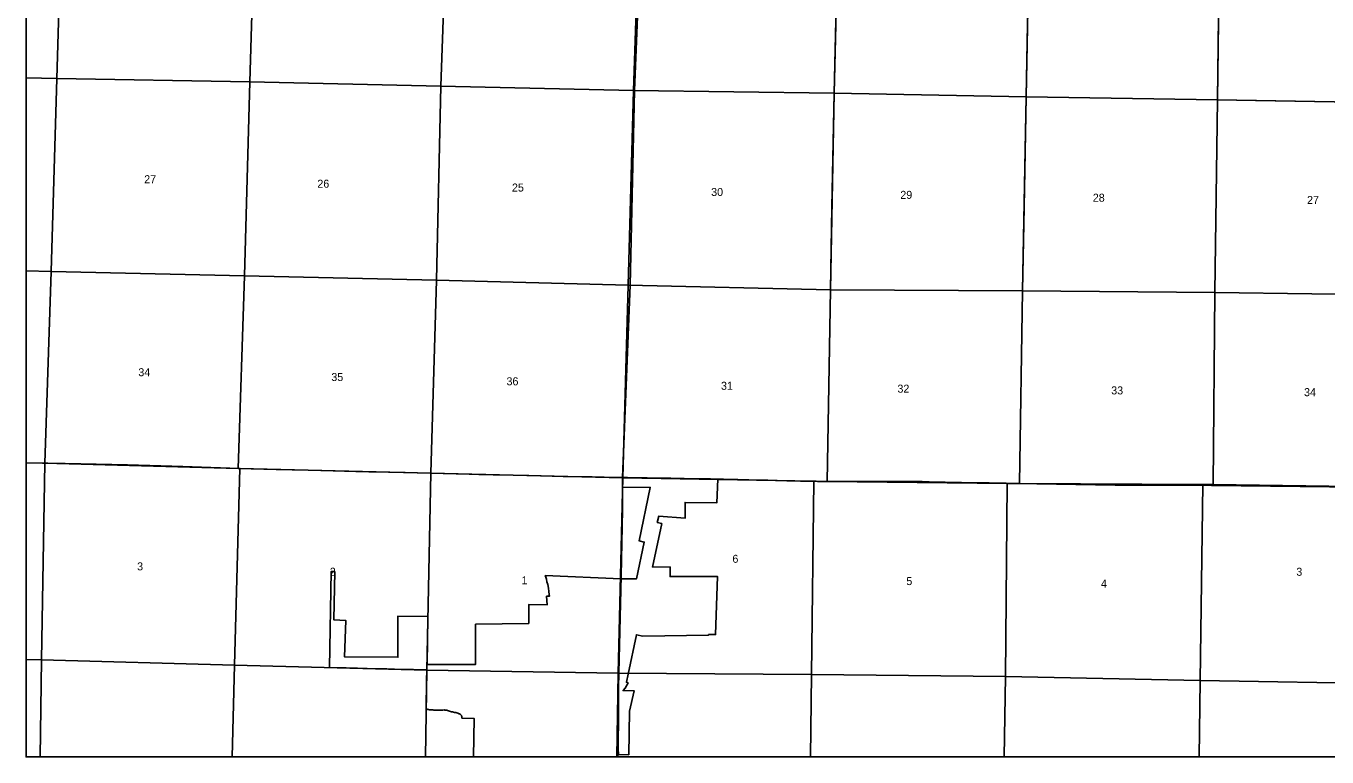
# Model space of a CAD drawing. Extents: x 2.1 to 73.9, y 4 to 26.
# Drawn here: x 2.1 to 5.501, y 14.1 to 16.011 of the extents above; entities that cross this region are included whole.
import ezdxf

# ---------------------------------------------------------------- set-up
doc = ezdxf.new("R2010")
doc.units = 0
doc.layers.add('GM_X_Corporation', color=7, linetype='Continuous')
doc.layers.add('GM_X_Section_Text', color=7, linetype='Continuous')

msp = doc.modelspace()

# ---------------------------------------------------------------- linework, layer by layer
at = {"layer": 'GM_X_Corporation'}
for points in [[(2.1, 17.9031), (2.1, 14.1), (8.9, 14.1)], [(2.1, 17.9031), (2.1, 14.8689), (2.1433, 14.8682), (2.1493, 14.8682), (2.1573, 14.8682), (2.2024, 14.8671), (2.3655, 14.8634), (2.4525, 14.8612), (2.51, 14.8594), (2.6577, 14.8545), (2.6886, 14.8536), (2.7539, 14.8518), (2.8378, 14.8496), (2.903, 14.848), (2.9621, 14.8465), (2.9963, 14.8458), (3.0475, 14.8445), (3.091, 14.8436), (3.1563, 14.8418), (3.2588, 14.8395), (3.2837, 14.8386), (3.321, 14.838), (3.3738, 14.8366), (3.4097, 14.8358), (3.4148, 14.8357), (3.4473, 14.835), (3.5046, 14.8337), (3.5805, 14.8323), (3.6115, 14.8315), (3.6502, 14.8306), (3.6596, 14.8306), (3.6793, 15.3331), (3.6913, 15.8428), (3.716, 16.466)], [(5.586, 14.8051), (5.1999, 14.8094), (4.9473, 14.8109), (4.6917, 14.8148), (4.687, 14.8148), (4.6715, 14.8152), (4.6681, 14.8152), (4.6647, 14.8153), (4.6614, 14.8155), (4.6186, 14.8165), (4.5456, 14.818), (4.4616, 14.8195), (4.448, 14.8197), (4.4429, 14.8198), (4.3994, 14.8199), (4.3559, 14.8199), (4.3294, 14.8198), (4.207, 14.8203), (4.1958, 14.8203), (4.1902, 14.8204), (4.1761, 14.8205), (4.1691, 14.8206), (4.1658, 14.8207), (4.1614, 14.8208), (4.1566, 14.821), (4.1249, 14.8215), (4.0891, 14.8222), (4.0393, 14.8237), (4.0191, 14.8241), (3.9615, 14.8255), (3.9239, 14.8261), (3.9132, 14.8263), (3.9085, 14.8263), (3.8893, 14.8268), (3.8599, 14.8272), (3.8351, 14.8276), (3.7856, 14.8286), (3.7776, 14.8288), (3.7684, 14.8291), (3.7242, 14.8297), (3.7004, 14.8301), (3.6723, 14.8305), (3.6596, 14.8306), (3.6793, 15.3331), (3.6913, 15.8428), (3.716, 16.466)], [(4.2205, 16.1593), (4.2246, 16.3306), (4.7246, 16.3254), (4.7147, 15.8263), (4.2127, 15.8353), (4.2205, 16.1569)], [(4.7213, 16.1595), (4.7246, 16.3254), (5.2214, 16.3224), (5.2148, 15.8177), (4.7147, 15.8263), (4.7213, 16.1595)], [(5.2193, 16.1596), (5.2214, 16.3224), (5.733, 16.3134), (5.7254, 15.8097), (5.2148, 15.8177), (5.2193, 16.1596)], [(4.2071, 15.5371), (4.2127, 15.8353), (4.7147, 15.8263), (4.7056, 15.3185), (4.2031, 15.3212), (4.2071, 15.5371)], [(4.7095, 15.5373), (4.7147, 15.8263), (5.2148, 15.8177), (5.2084, 15.3145), (4.7056, 15.3185), (4.7095, 15.5373)], [(5.3147, 15.8161), (5.7254, 15.8097), (5.7155, 15.3076), (5.2084, 15.3145), (5.2148, 15.8177), (5.3147, 15.8161)], [(5.586, 14.8051), (5.1999, 14.8094), (4.9473, 14.8109), (4.6917, 14.8148), (4.687, 14.8148), (4.6715, 14.8152), (4.6681, 14.8152), (4.6647, 14.8153), (4.6614, 14.8155), (4.6186, 14.8165), (4.5456, 14.818), (4.4616, 14.8195), (4.448, 14.8197), (4.4429, 14.8198), (4.3994, 14.8199), (4.3559, 14.8199), (4.3294, 14.8198), (4.207, 14.8203), (4.1958, 14.8203), (4.1902, 14.8204), (4.1761, 14.8205), (4.1691, 14.8206), (4.1658, 14.8207), (4.1614, 14.8208), (4.1566, 14.821), (4.1249, 14.8215), (4.0891, 14.8222), (4.0393, 14.8237), (4.0191, 14.8241), (3.9615, 14.8255), (3.9239, 14.8261), (3.9132, 14.8263), (3.9085, 14.8263), (3.8893, 14.8268), (3.8599, 14.8272), (3.8351, 14.8276), (3.7856, 14.8286), (3.7776, 14.8288), (3.7684, 14.8291), (3.7242, 14.8297), (3.7004, 14.8301), (3.6723, 14.8305), (3.6596, 14.8306), (3.6596, 14.8058), (3.6598, 14.746), (3.6557, 14.5736), (3.6497, 14.3202), (3.6495, 14.2802), (3.6494, 14.268), (3.6489, 14.2153), (3.6479, 14.1198), (3.6478, 14.1124), (3.6476, 14.1), (6.6939, 14.1)]]:
    msp.add_lwpolyline(points, dxfattribs=at)
for points in [[(2.1, 16.3775), (2.1, 15.8754), (2.1805, 15.8742), (2.1951, 16.3757)], [(2.1951, 16.3757), (2.7, 16.3638), (2.6854, 15.8652), (2.1805, 15.8742)], [(2.7, 16.3638), (3.2023, 16.3491), (3.1849, 15.8539), (2.6854, 15.8652)], [(3.7049, 16.3403), (3.6883, 15.8424), (3.1849, 15.8539), (3.2023, 16.3491)], [(3.7049, 16.3429), (4.2246, 16.3306), (4.2127, 15.8353), (3.6883, 15.8424), (3.7049, 16.3403)], [(2.1, 15.8754), (2.1, 15.3706), (2.1656, 15.3691), (2.1805, 15.8742)], [(2.1805, 15.8742), (2.6854, 15.8652), (2.6712, 15.358), (2.1656, 15.3691)], [(2.6854, 15.8652), (3.1849, 15.8539), (3.1731, 15.3465), (2.6712, 15.358)], [(3.1849, 15.8539), (3.6883, 15.8424), (3.6746, 15.3331), (3.1731, 15.3465)], [(4.2127, 15.8353), (4.2031, 15.3212), (3.6746, 15.3331), (3.6883, 15.8424)], [(2.1, 15.3706), (2.1, 14.8694), (2.1494, 14.8684), (2.1656, 15.3691)], [(2.1656, 15.3691), (2.6712, 15.358), (2.6551, 14.8544), (2.1494, 14.8684)], [(2.6712, 15.358), (3.1731, 15.3465), (3.1587, 14.8418), (2.6593, 14.8543), (2.6551, 14.8544)], [(3.1731, 15.3465), (3.6746, 15.3331), (3.6606, 14.8299), (3.1587, 14.8418)], [(3.6746, 15.3331), (4.2031, 15.3212), (4.1948, 14.8204), (4.1601, 14.8208), (3.6606, 14.8299)], [(4.2031, 15.3212), (4.7056, 15.3185), (4.6973, 14.8151), (4.6656, 14.8153), (4.1948, 14.8204)], [(4.7056, 15.3185), (5.2084, 15.3145), (5.2035, 14.8125), (5.1768, 14.8123), (4.6973, 14.8151)], [(5.2084, 15.3145), (5.7155, 15.3076), (5.703, 14.8053), (5.6886, 14.8054), (5.2035, 14.8125)], [(2.1, 14.8694), (2.1, 14.3548), (2.1403, 14.3537), (2.1494, 14.8684)], [(2.1, 14.8689), (2.1, 14.1), (3.6476, 14.1), (3.6478, 14.1124), (3.6479, 14.1198), (3.6489, 14.2153), (3.6494, 14.268), (3.6495, 14.2802), (3.6497, 14.3202), (3.6557, 14.5736), (3.6598, 14.746), (3.6596, 14.8058), (3.6596, 14.8306), (3.6502, 14.8306), (3.6115, 14.8315), (3.5805, 14.8323), (3.5046, 14.8337), (3.4473, 14.835), (3.4148, 14.8357), (3.4097, 14.8358), (3.3738, 14.8366), (3.321, 14.838), (3.2837, 14.8386), (3.2588, 14.8395), (3.1563, 14.8418), (3.091, 14.8436), (3.0475, 14.8445), (2.9963, 14.8458), (2.9621, 14.8465), (2.903, 14.848), (2.8378, 14.8496), (2.7539, 14.8518), (2.6886, 14.8536), (2.6577, 14.8545), (2.51, 14.8594), (2.4525, 14.8612), (2.3655, 14.8634), (2.2024, 14.8671), (2.1573, 14.8682), (2.1493, 14.8682), (2.1433, 14.8682)], [(2.1494, 14.8684), (2.6551, 14.8544), (2.6593, 14.8543), (2.6447, 14.3398), (2.1403, 14.3537)], [(2.6593, 14.8543), (3.1587, 14.8418), (3.1479, 14.3273), (2.6447, 14.3398)], [(3.2698, 14.1), (3.6476, 14.1), (3.6478, 14.1126), (3.6494, 14.1126), (3.6493, 14.1063), (3.6758, 14.1058), (3.6778, 14.2195), (3.6903, 14.2726), (3.661, 14.2734), (3.6669, 14.2797), (3.6743, 14.2936), (3.6699, 14.2953), (3.6744, 14.3169), (3.6961, 14.4194), (3.7129, 14.4156), (3.8848, 14.4187), (3.8848, 14.4201), (3.9028, 14.4201), (3.9083, 14.5715), (3.8974, 14.5715), (3.8891, 14.5717), (3.8749, 14.5717), (3.7942, 14.5718), (3.7841, 14.5718), (3.7838, 14.5969), (3.738, 14.5963), (3.7621, 14.7101), (3.7504, 14.7128), (3.7543, 14.7295), (3.8233, 14.7241), (3.8233, 14.7657), (3.9063, 14.7647), (3.9085, 14.8263), (3.7776, 14.8288), (3.7684, 14.8291), (3.7242, 14.8297), (3.7004, 14.8301), (3.6723, 14.8305), (3.6596, 14.8306), (3.6596, 14.8058), (3.7322, 14.8046), (3.7027, 14.6651), (3.7165, 14.6619), (3.6962, 14.5661), (3.6555, 14.5654), (3.4575, 14.5743), (3.459, 14.5697), (3.4598, 14.5671), (3.4604, 14.5651), (3.4621, 14.558), (3.4639, 14.5507), (3.4657, 14.5415), (3.4671, 14.5322), (3.468, 14.5244), (3.4683, 14.5204), (3.4609, 14.5201), (3.4623, 14.4975), (3.4144, 14.4983), (3.4145, 14.4494), (3.2756, 14.447), (3.2756, 14.3421), (3.1487, 14.3419), (3.1509, 14.4677), (3.0721, 14.4678), (3.0723, 14.3606), (2.9329, 14.3615), (2.9358, 14.4571), (2.905, 14.4582), (2.9073, 14.5849), (2.8979, 14.5852), (2.8932, 14.3337), (2.932, 14.3328), (2.936, 14.3328), (2.9373, 14.3328), (2.9669, 14.332), (3.0182, 14.3306), (3.0432, 14.3301), (3.0634, 14.3297), (3.0992, 14.329), (3.1132, 14.3287), (3.1428, 14.3279), (3.1478, 14.3279), (3.1472, 14.299), (3.1464, 14.2257), (3.1472, 14.2254), (3.1487, 14.2248), (3.1504, 14.2244), (3.1524, 14.224), (3.1547, 14.2235), (3.157, 14.2233), (3.1595, 14.2232), (3.1617, 14.2232), (3.1636, 14.2229), (3.1663, 14.2227), (3.1678, 14.2227), (3.1693, 14.2224), (3.1712, 14.2224), (3.1733, 14.2222), (3.1803, 14.222), (3.1826, 14.2221), (3.1849, 14.2223), (3.1872, 14.2226), (3.1895, 14.2227), (3.1929, 14.2229), (3.1952, 14.2226), (3.1975, 14.2224), (3.1999, 14.2221), (3.2024, 14.2215), (3.2047, 14.2209), (3.2073, 14.2201), (3.2099, 14.2192), (3.2124, 14.2184), (3.2149, 14.2178), (3.2173, 14.2174), (3.22, 14.2167), (3.222, 14.2161), (3.2241, 14.2159), (3.2266, 14.2151), (3.2287, 14.2145), (3.2307, 14.2137), (3.2322, 14.213), (3.2334, 14.2126), (3.2349, 14.2118), (3.2362, 14.2109), (3.2371, 14.2101), (3.2382, 14.2087), (3.239, 14.2074), (3.2393, 14.2059), (3.2395, 14.2047), (3.2394, 14.2034), (3.2396, 14.2019), (3.2396, 14.2017), (3.2396, 14.2015), (3.2714, 14.201)], [(3.1587, 14.8418), (3.6606, 14.8299), (3.648, 14.3191), (3.1479, 14.3273)], [(4.1601, 14.8208), (4.1539, 14.3153), (3.648, 14.3191), (3.6606, 14.8299)], [(4.1601, 14.8208), (4.1948, 14.8204), (4.6656, 14.8153), (4.6609, 14.3106), (4.1539, 14.3153)], [(4.6656, 14.8153), (4.6973, 14.8151), (5.1768, 14.8123), (5.1698, 14.2999), (4.6609, 14.3106)], [(5.1768, 14.8123), (5.2035, 14.8125), (5.6886, 14.8054), (5.6782, 14.291), (5.1698, 14.2999)], [(2.1, 14.3548), (2.1, 14.1), (2.1371, 14.1), (2.1403, 14.3537)], [(2.1371, 14.1), (2.6394, 14.1), (2.6447, 14.3398), (2.1403, 14.3537)], [(2.6394, 14.1), (3.1441, 14.1), (3.1479, 14.3273), (2.6447, 14.3398)], [(3.1441, 14.1), (3.6447, 14.1), (3.648, 14.3191), (3.1479, 14.3273)], [(3.6447, 14.1), (4.1511, 14.1), (4.1539, 14.3153), (3.648, 14.3191)], [(4.1511, 14.1), (4.6578, 14.1), (4.6609, 14.3106), (4.1539, 14.3153)], [(4.6578, 14.1), (5.167, 14.1), (5.1698, 14.2999), (4.6609, 14.3106)], [(5.167, 14.1), (5.6738, 14.1), (5.6782, 14.291), (5.1698, 14.2999)]]:
    msp.add_lwpolyline(points, close=True, dxfattribs=at)

# ---------------------------------------------------------------- texts
at = {"layer": 'GM_X_Section_Text'}
for s, height, p in [('27', 0.02093, (2.409, 15.6)), ('26', 0.02093, (2.8617, 15.5883)), ('25', 0.02093, (3.3705, 15.5783)), ('30', 0.02093, (3.8913, 15.5667)), ('29', 0.02093, (4.3859, 15.5592)), ('28', 0.02093, (4.8892, 15.5517)), ('27', 0.02093, (5.4494, 15.5458)), ('34', 0.02093, (2.3936, 15.0954)), ('35', 0.02093, (2.8982, 15.0829)), ('36', 0.02093, (3.3563, 15.0717)), ('31', 0.02093, (3.9171, 15.06)), ('32', 0.02093, (4.3784, 15.0525)), ('33', 0.02093, (4.9373, 15.0479)), ('34', 0.02093, (5.4415, 15.0433)), ('6', 0.0209, (3.9469, 14.6077)), ('3', 0.0209, (2.3905, 14.5879)), ('2', 0.0209, (2.8942, 14.5739)), ('3', 0.0209, (5.4213, 14.5738)), ('1', 0.0209, (3.3955, 14.5515)), ('5', 0.0209, (4.4017, 14.5494)), ('4', 0.0209, (4.9105, 14.5427))]:
    msp.add_text(s, height=height, rotation=0, dxfattribs=at).set_placement(p)

doc.saveas('drawing.dxf')
